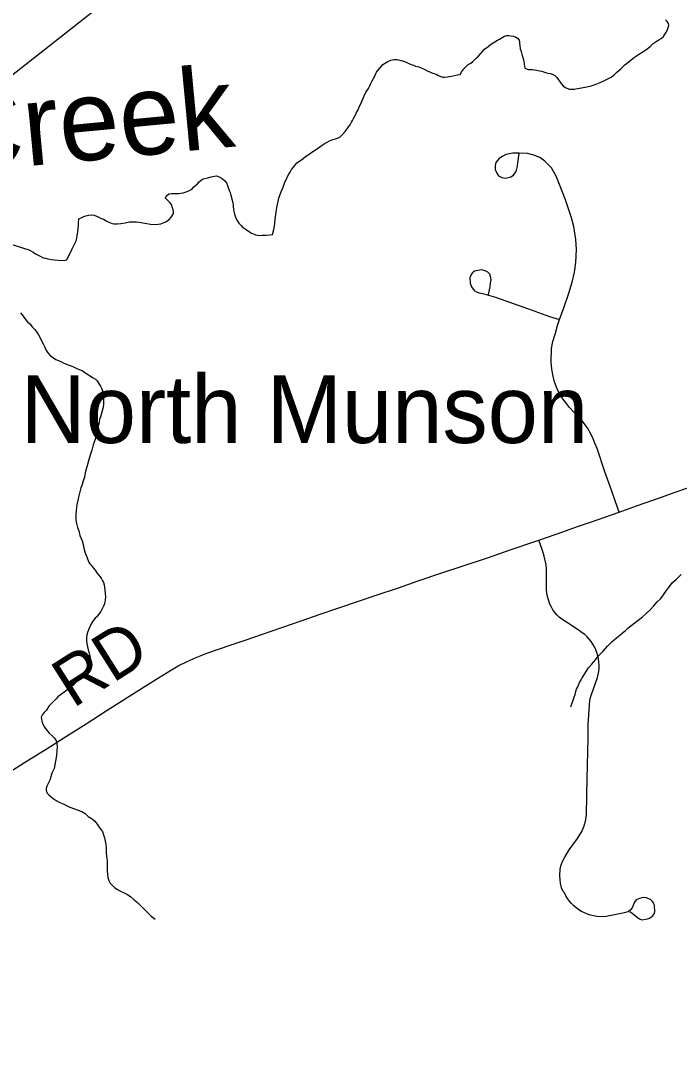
# Model space of a CAD drawing. Extents: x 103424 to 290657, y 38711 to 110967.
# Drawn here: x 214248.471 to 214248.855, y 40212.877 to 40213.481 of the extents above; entities that cross this region are included whole.
import ezdxf

# ---------------------------------------------------------------- set-up
doc = ezdxf.new("R2010")
doc.units = 0
for name, color, linetype in [('GM_X_County_Road', 7, 'Continuous'), ('GM_X_County_Road_Text', 7, 'Continuous'), ('GM_X_Minor_River', 7, 'Continuous'), ('GM_X_Minor_River_Text', 7, 'Continuous'), ('GM_X_Township_Road', 7, 'Continuous'), ('GM_X_Unincorporated_Text', 7, 'Continuous'), ('SH_Text', 7, 'Continuous')]:
    doc.layers.add(name, color=color, linetype=linetype)

msp = doc.modelspace()

# ---------------------------------------------------------------- linework, layer by layer
at = {"layer": 'GM_X_County_Road'}
msp.add_lwpolyline([(214248.4659, 40213.04336), (214248.47305, 40213.04782), (214248.48617, 40213.05614), (214248.49755, 40213.06335), (214248.50893, 40213.07057), (214248.52068, 40213.07807), (214248.53244, 40213.08555), (214248.54182, 40213.0914), (214248.5512, 40213.09725), (214248.55881, 40213.10192), (214248.56281, 40213.10426), (214248.56804, 40213.10695), (214248.57318, 40213.1092), (214248.58013, 40213.11184), (214248.59316, 40213.11637), (214248.60197, 40213.11935), (214248.61206, 40213.12285), (214248.62331, 40213.12675), (214248.63457, 40213.13066), (214248.64562, 40213.13445), (214248.65666, 40213.13825), (214248.6675, 40213.14194), (214248.67833, 40213.14564), (214248.69134, 40213.14994), (214248.70301, 40213.15394), (214248.71624, 40213.15842), (214248.72982, 40213.16292), (214248.74339, 40213.16742), (214248.75727, 40213.17219), (214248.77115, 40213.17695), (214248.77348, 40213.17776), (214248.78749, 40213.1826), (214248.7955, 40213.18542), (214248.8035, 40213.18824), (214248.81187, 40213.19118), (214248.82024, 40213.19412), (214248.83049, 40213.19774), (214248.84514, 40213.2029), (214248.8531, 40213.2057), (214248.86105, 40213.2085)], dxfattribs=at)
at = {"layer": 'GM_X_Minor_River'}
for points in [[(214248.71201, 40213.45021), (214248.71335, 40213.44966), (214248.7145, 40213.4491), (214248.71564, 40213.44854), (214248.71736, 40213.44798), (214248.71831, 40213.44799), (214248.72002, 40213.4482), (214248.7223, 40213.4486), (214248.72419, 40213.449), (214248.7259, 40213.4494), (214248.72742, 40213.4496), (214248.72835, 40213.45133), (214248.72966, 40213.45286), (214248.73098, 40213.4542), (214248.7321, 40213.45536), (214248.73361, 40213.45613), (214248.73493, 40213.45709), (214248.73662, 40213.45882), (214248.73794, 40213.45998), (214248.73925, 40213.4617), (214248.74169, 40213.46439), (214248.74358, 40213.46574), (214248.74527, 40213.46709), (214248.74923, 40213.4696), (214248.75037, 40213.47018), (214248.7515, 40213.47076), (214248.75245, 40213.47134), (214248.75339, 40213.47192), (214248.75472, 40213.47231), (214248.75586, 40213.47232), (214248.757, 40213.47215), (214248.75852, 40213.47197), (214248.76005, 40213.47142), (214248.76101, 40213.47085), (214248.76197, 40213.46953), (214248.76217, 40213.46858), (214248.76218, 40213.46763), (214248.76239, 40213.4665), (214248.7626, 40213.4646), (214248.763, 40213.46289), (214248.7636, 40213.46061), (214248.76419, 40213.45891), (214248.76459, 40213.4572), (214248.76479, 40213.45568), (214248.765, 40213.45435), (214248.7652, 40213.45321), (214248.7673, 40213.45247), (214248.76977, 40213.4525), (214248.77206, 40213.45214), (214248.77377, 40213.45178), (214248.77511, 40213.45141), (214248.77606, 40213.45104), (214248.77721, 40213.45067), (214248.77873, 40213.45031), (214248.78025, 40213.45013), (214248.78159, 40213.44957), (214248.78274, 40213.44901), (214248.7837, 40213.44807), (214248.78447, 40213.44694), (214248.78544, 40213.44562), (214248.78621, 40213.44449), (214248.78756, 40213.44298), (214248.78871, 40213.44204), (214248.79139, 40213.44092), (214248.79272, 40213.44094), (214248.79405, 40213.44095), (214248.79594, 40213.44135), (214248.79841, 40213.44175), (214248.80144, 40213.44236), (214248.80391, 40213.44295), (214248.8058, 40213.44354), (214248.80732, 40213.44413), (214248.80921, 40213.4449), (214248.81129, 40213.44588), (214248.81337, 40213.44685), (214248.81563, 40213.44801), (214248.81733, 40213.44936), (214248.81902, 40213.4509), (214248.82128, 40213.45282), (214248.82372, 40213.45513), (214248.82636, 40213.45743), (214248.82937, 40213.45975), (214248.8322, 40213.46167), (214248.83465, 40213.46322), (214248.83673, 40213.46457), (214248.83843, 40213.46592), (214248.84012, 40213.46765), (214248.842, 40213.46881), (214248.84351, 40213.46977), (214248.84483, 40213.47055), (214248.84615, 40213.4717), (214248.8469, 40213.47266), (214248.84765, 40213.47381), (214248.84839, 40213.47515), (214248.84876, 40213.47648), (214248.84931, 40213.4782), (214248.8491, 40213.47934), (214248.84833, 40213.48047), (214248.84737, 40213.48141)], [(214248.59488, 40213.37242), (214248.59509, 40213.37071), (214248.59529, 40213.36957), (214248.59569, 40213.36806), (214248.59628, 40213.36635), (214248.59706, 40213.36446), (214248.59822, 40213.36276), (214248.59957, 40213.36144), (214248.60072, 40213.36012), (214248.60187, 40213.35937), (214248.60322, 40213.35843), (214248.60417, 40213.35787), (214248.60513, 40213.35712), (214248.60609, 40213.35675), (214248.60704, 40213.35638), (214248.608, 40213.35601), (214248.60914, 40213.35583), (214248.61028, 40213.35565), (214248.6118, 40213.35567), (214248.61408, 40213.35569), (214248.61636, 40213.3559), (214248.61788, 40213.35611), (214248.6186, 40213.35916), (214248.61914, 40213.36239), (214248.61948, 40213.36525), (214248.61983, 40213.36791), (214248.62018, 40213.37058), (214248.62054, 40213.37287), (214248.62108, 40213.37534), (214248.62162, 40213.37744), (214248.62254, 40213.38011), (214248.62328, 40213.38202), (214248.62402, 40213.38374), (214248.62457, 40213.38546), (214248.62531, 40213.38717), (214248.62606, 40213.38851), (214248.62661, 40213.39004), (214248.62735, 40213.39138), (214248.6281, 40213.39253), (214248.62903, 40213.39406), (214248.63035, 40213.39559), (214248.63203, 40213.39808), (214248.63486, 40213.39982), (214248.63693, 40213.40155), (214248.64315, 40213.40579), (214248.64466, 40213.40676), (214248.64617, 40213.40792), (214248.64749, 40213.40869), (214248.64862, 40213.40946), (214248.64976, 40213.41004), (214248.65108, 40213.41082), (214248.65316, 40213.4116), (214248.65467, 40213.41199), (214248.65581, 40213.41239), (214248.65713, 40213.41297), (214248.65864, 40213.41451), (214248.66033, 40213.41623), (214248.66145, 40213.41776), (214248.6622, 40213.41891), (214248.66313, 40213.42025), (214248.66406, 40213.42178), (214248.66462, 40213.42274), (214248.66518, 40213.42389), (214248.66593, 40213.42523), (214248.66667, 40213.42694), (214248.6676, 40213.42847), (214248.66852, 40213.43077), (214248.66945, 40213.43249), (214248.67019, 40213.43439), (214248.67093, 40213.43611), (214248.67167, 40213.43764), (214248.67242, 40213.43898), (214248.67298, 40213.43994), (214248.67391, 40213.44147), (214248.67447, 40213.44261), (214248.67521, 40213.44433), (214248.67614, 40213.44586), (214248.67688, 40213.4472), (214248.67744, 40213.44816), (214248.67781, 40213.44911), (214248.67855, 40213.45083), (214248.6823, 40213.45543), (214248.68513, 40213.45717), (214248.68702, 40213.45795), (214248.68892, 40213.45835), (214248.69063, 40213.45837), (214248.69215, 40213.458), (214248.69368, 40213.45745), (214248.69502, 40213.45708), (214248.69635, 40213.45652), (214248.6975, 40213.45596), (214248.69884, 40213.45541), (214248.70017, 40213.45504), (214248.70132, 40213.45448), (214248.70323, 40213.45393), (214248.70475, 40213.45337), (214248.70647, 40213.45263), (214248.7082, 40213.4517), (214248.70972, 40213.45114), (214248.71087, 40213.45058), (214248.71201, 40213.45021)], [(214248.45425, 40213.35391), (214248.47351, 40213.34783), (214248.47447, 40213.34765), (214248.47542, 40213.34728), (214248.47676, 40213.34653), (214248.4781, 40213.34578), (214248.47944, 40213.34484), (214248.48097, 40213.3441), (214248.4825, 40213.34335), (214248.48384, 40213.3426), (214248.48517, 40213.34224), (214248.4867, 40213.34187), (214248.48879, 40213.34151), (214248.49051, 40213.34134), (214248.4926, 40213.34117), (214248.4945, 40213.341), (214248.49659, 40213.34121), (214248.49773, 40213.34141), (214248.50089, 40213.34772), (214248.502, 40213.3502), (214248.50311, 40213.35249), (214248.50348, 40213.35402), (214248.50384, 40213.35554), (214248.5042, 40213.35745), (214248.50436, 40213.35973), (214248.50453, 40213.36164), (214248.50451, 40213.36297), (214248.50467, 40213.36525), (214248.50638, 40213.36603), (214248.50808, 40213.3668), (214248.51035, 40213.3674), (214248.51225, 40213.36761), (214248.51377, 40213.36743), (214248.51511, 40213.36687), (214248.51645, 40213.36632), (214248.51779, 40213.36557), (214248.51912, 40213.36501), (214248.52066, 40213.36408), (214248.52218, 40213.36333), (214248.52409, 40213.36259), (214248.52543, 40213.36241), (214248.52714, 40213.36243), (214248.52923, 40213.36264), (214248.53169, 40213.36305), (214248.53435, 40213.36345), (214248.53663, 40213.36348), (214248.53834, 40213.36349), (214248.54024, 40213.36332), (214248.54215, 40213.36296), (214248.54443, 40213.3626), (214248.54653, 40213.36224), (214248.54919, 40213.36208), (214248.55109, 40213.3621), (214248.55261, 40213.3623), (214248.55355, 40213.36269), (214248.55545, 40213.36347), (214248.55639, 40213.36405), (214248.55733, 40213.36463), (214248.55865, 40213.36636), (214248.55939, 40213.3675), (214248.55995, 40213.36846), (214248.55994, 40213.36979), (214248.55875, 40213.37358), (214248.55778, 40213.3749), (214248.55663, 40213.37603), (214248.55529, 40213.37735), (214248.55565, 40213.3785), (214248.55735, 40213.37984), (214248.55887, 40213.38005), (214248.55982, 40213.38006), (214248.56096, 40213.38007), (214248.56305, 40213.38009), (214248.56438, 40213.38029), (214248.5657, 40213.3805), (214248.56741, 40213.38108), (214248.56892, 40213.38167), (214248.57024, 40213.38244), (214248.57119, 40213.38302), (214248.57194, 40213.38398), (214248.57306, 40213.38494), (214248.57401, 40213.38571), (214248.57513, 40213.38705), (214248.57607, 40213.38763), (214248.57702, 40213.3884), (214248.57834, 40213.3888), (214248.58005, 40213.38919), (214248.58194, 40213.38978), (214248.58403, 40213.39019), (214248.58517, 40213.39039), (214248.58669, 40213.38983), (214248.58842, 40213.3889), (214248.58995, 40213.38739), (214248.59092, 40213.38626), (214248.5915, 40213.38475), (214248.5921, 40213.38304), (214248.59249, 40213.3819), (214248.59307, 40213.38058), (214248.59347, 40213.37906), (214248.59466, 40213.3747), (214248.59487, 40213.37337), (214248.59488, 40213.37242)], [(214248.47072, 40213.31034), (214248.47168, 40213.30921), (214248.47265, 40213.30789), (214248.47361, 40213.30657), (214248.47477, 40213.30525), (214248.47612, 40213.30393), (214248.47747, 40213.30223), (214248.479, 40213.30073), (214248.48016, 40213.29922), (214248.48113, 40213.29751), (214248.4821, 40213.29581), (214248.48288, 40213.29411), (214248.48385, 40213.29241), (214248.48463, 40213.29071), (214248.48542, 40213.28881), (214248.48658, 40213.28711), (214248.48792, 40213.2856), (214248.48927, 40213.28448), (214248.49137, 40213.28317), (214248.4929, 40213.28261), (214248.49462, 40213.28187), (214248.49596, 40213.28112), (214248.49749, 40213.28037), (214248.49902, 40213.27982), (214248.50054, 40213.27926), (214248.50169, 40213.2789), (214248.50322, 40213.27815), (214248.50494, 40213.27741), (214248.50666, 40213.27666), (214248.50819, 40213.27554), (214248.51317, 40213.27255), (214248.51451, 40213.27161), (214248.51547, 40213.27067), (214248.51663, 40213.26878), (214248.5174, 40213.26764), (214248.51799, 40213.26651), (214248.51838, 40213.26537), (214248.51878, 40213.26405), (214248.51899, 40213.26196), (214248.5192, 40213.26044), (214248.51922, 40213.25853), (214248.51905, 40213.25663), (214248.5187, 40213.25454)], [(214248.5187, 40213.25454), (214248.51815, 40213.25244), (214248.51761, 40213.25034), (214248.51687, 40213.24805), (214248.51633, 40213.24558), (214248.5156, 40213.24291), (214248.51487, 40213.24024), (214248.51416, 40213.23643), (214248.51305, 40213.23338), (214248.51233, 40213.23033), (214248.51141, 40213.22728), (214248.51031, 40213.22403), (214248.50958, 40213.22117), (214248.50904, 40213.21908), (214248.50849, 40213.21698), (214248.50795, 40213.2145), (214248.50721, 40213.2124), (214248.50667, 40213.21012), (214248.50593, 40213.20821), (214248.50539, 40213.20592), (214248.50483, 40213.20439), (214248.50447, 40213.20287), (214248.50412, 40213.20077), (214248.50357, 40213.1983), (214248.50323, 40213.19525), (214248.50288, 40213.19221), (214248.50292, 40213.18955), (214248.50332, 40213.18746), (214248.50392, 40213.18518), (214248.5047, 40213.1831), (214248.5053, 40213.18044), (214248.50608, 40213.17874), (214248.50667, 40213.17722), (214248.50726, 40213.17514), (214248.50767, 40213.17305), (214248.50826, 40213.17097), (214248.50885, 40213.16926), (214248.51061, 40213.1649), (214248.5112, 40213.16396), (214248.51197, 40213.16302), (214248.51313, 40213.16151), (214248.51428, 40213.16019), (214248.51525, 40213.15868), (214248.51621, 40213.15755), (214248.51718, 40213.15622), (214248.51795, 40213.15509), (214248.51854, 40213.15396), (214248.51912, 40213.15301), (214248.51951, 40213.15168), (214248.51972, 40213.14998), (214248.51993, 40213.14865), (214248.52014, 40213.14656), (214248.52035, 40213.14466), (214248.52018, 40213.14294), (214248.51982, 40213.14161), (214248.51964, 40213.14047), (214248.51927, 40213.13951), (214248.51853, 40213.13798), (214248.5176, 40213.13607), (214248.51629, 40213.13435), (214248.51517, 40213.13301), (214248.51422, 40213.13224), (214248.51292, 40213.13032), (214248.51198, 40213.12879), (214248.51105, 40213.12707), (214248.51031, 40213.12535), (214248.50976, 40213.12383), (214248.5094, 40213.12249), (214248.50923, 40213.12078), (214248.50925, 40213.11888), (214248.50946, 40213.11717), (214248.50986, 40213.11546), (214248.51026, 40213.11376), (214248.51066, 40213.11167), (214248.51106, 40213.11015), (214248.51127, 40213.10882), (214248.51109, 40213.10768), (214248.51091, 40213.10635), (214248.51055, 40213.10482), (214248.50963, 40213.10272), (214248.50795, 40213.09985), (214248.50551, 40213.09698), (214248.50344, 40213.09544), (214248.50231, 40213.09428), (214248.50137, 40213.09313), (214248.49949, 40213.09159), (214248.49535, 40213.08832), (214248.49384, 40213.08717), (214248.49252, 40213.0862), (214248.49139, 40213.08505), (214248.49027, 40213.0839), (214248.48914, 40213.08275), (214248.4882, 40213.08179), (214248.48726, 40213.08083), (214248.48577, 40213.07853), (214248.48445, 40213.077), (214248.48352, 40213.07585), (214248.48278, 40213.07432), (214248.48298, 40213.07318), (214248.48318, 40213.07204), (214248.48358, 40213.0709)], [(214248.79217, 40213.08036), (214248.79252, 40213.08158), (214248.79325, 40213.08368), (214248.79399, 40213.08597), (214248.79454, 40213.08768), (214248.79509, 40213.0894), (214248.79545, 40213.09073), (214248.79601, 40213.09169), (214248.79657, 40213.09303), (214248.79712, 40213.09455), (214248.79805, 40213.09608), (214248.7988, 40213.09742), (214248.80234, 40213.10316), (214248.80441, 40213.10527), (214248.80628, 40213.10757), (214248.80834, 40213.11026), (214248.81097, 40213.11294), (214248.8136, 40213.11582), (214248.81623, 40213.11851), (214248.81868, 40213.12062), (214248.82075, 40213.12217), (214248.82207, 40213.12332), (214248.82376, 40213.12486), (214248.82545, 40213.1264), (214248.82884, 40213.12909), (214248.83148, 40213.13102), (214248.83393, 40213.13294), (214248.83619, 40213.13487), (214248.83845, 40213.13698), (214248.84051, 40213.13928), (214248.84257, 40213.14178), (214248.84445, 40213.14351), (214248.84576, 40213.14523), (214248.84745, 40213.14753), (214248.84913, 40213.14983), (214248.85119, 40213.1527), (214248.85363, 40213.15482), (214248.85514, 40213.15635), (214248.85645, 40213.1577)], [(214248.48358, 40213.0709), (214248.48455, 40213.06882), (214248.4859, 40213.06693), (214248.48744, 40213.06505), (214248.48917, 40213.06354), (214248.49052, 40213.06204), (214248.49149, 40213.06052), (214248.49189, 40213.05901), (214248.4921, 40213.05711), (214248.49194, 40213.05464), (214248.49159, 40213.05197), (214248.49105, 40213.04873), (214248.49035, 40213.04435), (214248.48904, 40213.04168), (214248.48831, 40213.03958), (214248.48776, 40213.03767), (214248.48684, 40213.03557), (214248.48609, 40213.03404), (214248.48573, 40213.03271), (214248.48555, 40213.03157), (214248.48614, 40213.03005), (214248.4871, 40213.02911), (214248.48844, 40213.02798), (214248.48979, 40213.02686), (214248.49151, 40213.02573), (214248.49362, 40213.02461), (214248.49553, 40213.02368), (214248.49744, 40213.02275), (214248.49954, 40213.02182), (214248.50641, 40213.01923), (214248.50833, 40213.0181), (214248.51025, 40213.01641), (214248.51254, 40213.0151), (214248.51408, 40213.0136), (214248.51543, 40213.0119), (214248.5164, 40213.01039), (214248.51756, 40213.00888), (214248.51852, 40213.00756), (214248.51912, 40213.00566), (214248.51971, 40213.00396), (214248.52011, 40213.00206), (214248.52051, 40213.00016), (214248.52073, 40212.99788), (214248.52076, 40212.99522), (214248.52097, 40212.99294), (214248.52119, 40212.99066), (214248.52122, 40212.98838), (214248.52124, 40212.98648), (214248.52126, 40212.98458), (214248.52147, 40212.98268), (214248.52169, 40212.98078), (214248.52228, 40212.97908), (214248.52305, 40212.97756), (214248.52421, 40212.97625), (214248.52575, 40212.97474), (214248.52766, 40212.97362), (214248.52938, 40212.97268), (214248.53129, 40212.97175), (214248.53321, 40212.97082), (214248.53512, 40212.96951), (214248.53704, 40212.96782), (214248.53896, 40212.96613), (214248.54108, 40212.96405), (214248.54319, 40212.96199), (214248.54512, 40212.95991), (214248.54704, 40212.95822), (214248.54929, 40212.95638)]]:
    msp.add_lwpolyline(points, dxfattribs=at)
at = {"layer": 'GM_X_Township_Road'}
for points in [[(214248.82024, 40213.19412), (214248.81952, 40213.19616), (214248.81576, 40213.20685), (214248.812, 40213.21754), (214248.80744, 40213.23112), (214248.80615, 40213.23433), (214248.80523, 40213.23678), (214248.80434, 40213.23853), (214248.80326, 40213.2408), (214248.80213, 40213.24268), (214248.801, 40213.24425), (214248.79952, 40213.2463), (214248.79793, 40213.24829), (214248.79585, 40213.25039), (214248.79394, 40213.25244), (214248.79138, 40213.25522), (214248.78895, 40213.25823), (214248.78747, 40213.26026), (214248.78601, 40213.26244), (214248.78456, 40213.26514), (214248.78337, 40213.26797), (214248.7824, 40213.2708), (214248.78154, 40213.27441), (214248.78098, 40213.27759), (214248.78057, 40213.28166), (214248.78076, 40213.28966), (214248.78149, 40213.2936), (214248.7831, 40213.29847), (214248.78426, 40213.30298), (214248.78542, 40213.3066), (214248.78804, 40213.31333), (214248.79087, 40213.32184), (214248.79287, 40213.32827), (214248.79429, 40213.33424), (214248.79503, 40213.33972), (214248.79539, 40213.34745), (214248.79509, 40213.35316), (214248.79386, 40213.36074), (214248.79247, 40213.36587), (214248.78905, 40213.37635), (214248.78381, 40213.38974), (214248.78085, 40213.39509), (214248.77698, 40213.39896), (214248.77396, 40213.40113), (214248.77042, 40213.40255), (214248.76678, 40213.40341), (214248.7619, 40213.40369), (214248.75828, 40213.40353), (214248.75442, 40213.40278), (214248.75203, 40213.4017), (214248.75003, 40213.40039), (214248.74838, 40213.39817), (214248.74798, 40213.39651), (214248.74787, 40213.39412), (214248.74883, 40213.39201), (214248.74992, 40213.39049), (214248.75185, 40213.38934), (214248.75402, 40213.38911), (214248.75698, 40213.38974), (214248.75863, 40213.39088), (214248.75994, 40213.39264), (214248.7604, 40213.39372), (214248.76091, 40213.39606), (214248.76121, 40213.39802), (214248.7619, 40213.40346)], [(214248.74402, 40213.32106), (214248.74496, 40213.32567), (214248.74527, 40213.32786), (214248.74551, 40213.32966), (214248.74526, 40213.33183), (214248.74472, 40213.33304), (214248.74366, 40213.33418), (214248.74214, 40213.33502), (214248.73987, 40213.33555), (214248.73584, 40213.33471), (214248.73447, 40213.3335), (214248.73364, 40213.33244), (214248.73303, 40213.33084), (214248.73333, 40213.32765), (214248.73417, 40213.3256), (214248.73569, 40213.32355), (214248.73703, 40213.32269), (214248.73865, 40213.32203), (214248.74124, 40213.32148), (214248.74809, 40213.31961), (214248.75746, 40213.3163), (214248.76683, 40213.31299), (214248.77971, 40213.30834), (214248.78542, 40213.3066)], [(214248.82787, 40212.96312), (214248.82675, 40212.96162), (214248.82551, 40212.9607), (214248.82244, 40212.95999), (214248.81465, 40212.95831), (214248.8128, 40212.95802), (214248.81093, 40212.95787), (214248.80721, 40212.95802), (214248.80536, 40212.95831), (214248.80353, 40212.95875), (214248.80176, 40212.95933), (214248.80003, 40212.96005), (214248.79835, 40212.9609), (214248.79676, 40212.96188), (214248.79524, 40212.96298), (214248.79383, 40212.96421), (214248.79252, 40212.96553), (214248.79131, 40212.96696), (214248.79023, 40212.96848), (214248.78925, 40212.97008), (214248.7884, 40212.97176), (214248.78757, 40212.97259), (214248.78674, 40212.97477), (214248.78609, 40212.97746), (214248.78583, 40212.97933), (214248.7857, 40212.98198), (214248.78592, 40212.98558), (214248.78653, 40212.98819), (214248.78705, 40212.9898), (214248.7887, 40212.99306), (214248.79113, 40212.99692), (214248.79604, 40213.00361), (214248.79861, 40213.0077), (214248.79991, 40213.01091), (214248.80082, 40213.01447), (214248.80121, 40213.01769), (214248.80143, 40213.02816), (214248.80165, 40213.03863), (214248.80197, 40213.05416), (214248.80213, 40213.06212), (214248.8023, 40213.07009), (214248.80291, 40213.0813), (214248.80324, 40213.08409), (214248.80365, 40213.08591), (214248.80419, 40213.08769), (214248.80761, 40213.09752), (214248.80806, 40213.0993), (214248.80839, 40213.10112), (214248.80858, 40213.10295), (214248.80863, 40213.10479), (214248.80854, 40213.10664), (214248.80827, 40213.10847), (214248.8079, 40213.11027), (214248.80738, 40213.11204), (214248.80672, 40213.11376), (214248.80593, 40213.11543), (214248.80501, 40213.11703), (214248.80397, 40213.11855), (214248.80281, 40213.11998), (214248.80155, 40213.12133), (214248.80018, 40213.12256), (214248.79873, 40213.1237), (214248.7972, 40213.12471), (214248.79235, 40213.12817), (214248.78683, 40213.13161), (214248.78523, 40213.13282), (214248.78396, 40213.13413), (214248.78275, 40213.13547), (214248.78166, 40213.13704), (214248.78075, 40213.1386), (214248.77992, 40213.14038), (214248.77897, 40213.14282), (214248.7784, 40213.1449), (214248.77805, 40213.14668), (214248.77784, 40213.14894), (214248.77779, 40213.15168), (214248.77783, 40213.1607), (214248.77765, 40213.16327), (214248.77736, 40213.16497), (214248.77696, 40213.16665), (214248.77644, 40213.16829), (214248.77562, 40213.17163), (214248.77348, 40213.17776)], [(214248.82658, 40212.96091), (214248.82802, 40212.95996), (214248.8297, 40212.95861), (214248.83081, 40212.95763), (214248.83218, 40212.95671), (214248.83356, 40212.95613), (214248.83683, 40212.95658), (214248.83813, 40212.95711), (214248.83977, 40212.95828), (214248.84088, 40212.95979), (214248.84121, 40212.96116), (214248.84088, 40212.9643), (214248.84056, 40212.96581), (214248.8397, 40212.96705), (214248.83872, 40212.96796), (214248.83617, 40212.96895), (214248.83434, 40212.96908), (214248.83212, 40212.96842), (214248.83035, 40212.96764), (214248.82937, 40212.96646), (214248.82871, 40212.96495), (214248.82787, 40212.96312)]]:
    msp.add_lwpolyline(points, dxfattribs=at)
at = {"layer": 'SH_Text'}
msp.add_line((214265.04189, 40226.47703), (214234.64719, 40202.58867), dxfattribs=at)

# ---------------------------------------------------------------- texts
at = {"layer": 'GM_X_County_Road_Text'}
msp.add_text('RD', height=0.028409, rotation=32.31984, dxfattribs=at).set_placement((214248.50131, 40213.0793))
at = {"layer": 'GM_X_Minor_River_Text'}
msp.add_text('Creek', height=0.04738, rotation=5.39369, dxfattribs=at).set_placement((214248.4285, 40213.39168))
at = {"layer": 'GM_X_Unincorporated_Text'}
msp.add_text('North Munson', height=0.0394886, rotation=0.00001, dxfattribs=at).set_placement((214248.47061, 40213.23442))

doc.saveas('drawing.dxf')
